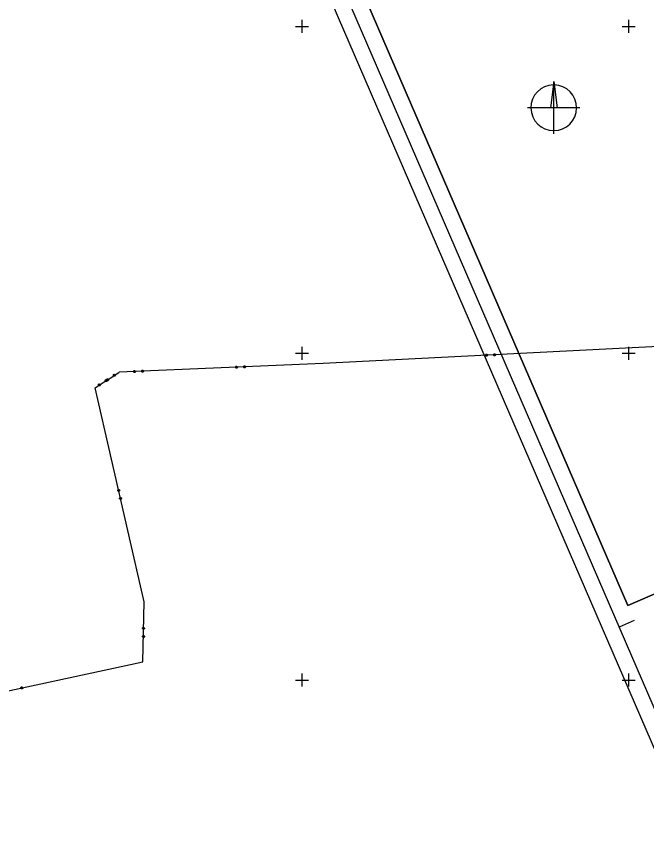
# Model space of a CAD drawing. Extents: x -866402 to -860377, y -1041908 to -1038598.
# Drawn here: x -864987.4 to -864794.5, y -1041549.4 to -1041297 of the extents above; entities that cross this region are included whole.
import ezdxf

# ---------------------------------------------------------------- set-up
doc = ezdxf.new("R2010")
doc.units = 0
for name, color, linetype in [('Vrstva 1', 7, 'Continuous'), ('Vrstva 2', 7, 'Continuous'), ('Vrstva 5', 7, 'Continuous')]:
    doc.layers.add(name, color=color, linetype=linetype)

msp = doc.modelspace()

# ---------------------------------------------------------------- linework, layer by layer
at = {"layer": 'Vrstva 1'}
for p, q in [((-864790.81, -1041397.93), (-864893.45, -1041403.12)), ((-864790.81, -1041397.93), (-864893.45, -1041403.12)), ((-864843.83, -1041400.51), (-864843.64, -1041400.3)), ((-864843.83, -1041400.51), (-864843.64, -1041400.3)), ((-864843.82, -1041400.71), (-864843.83, -1041400.51)), ((-864843.82, -1041400.71), (-864843.83, -1041400.51)), ((-864843.61, -1041400.9), (-864843.82, -1041400.71)), ((-864843.61, -1041400.9), (-864843.82, -1041400.71)), ((-864843.73, -1041400.51), (-864843.72, -1041400.71)), ((-864843.73, -1041400.51), (-864843.72, -1041400.71)), ((-864843.72, -1041400.71), (-864843.62, -1041400.8)), ((-864843.72, -1041400.71), (-864843.62, -1041400.8)), ((-864843.64, -1041400.3), (-864843.44, -1041400.29)), ((-864843.64, -1041400.3), (-864843.44, -1041400.29)), ((-864843.64, -1041400.4), (-864843.44, -1041400.39)), ((-864843.64, -1041400.4), (-864843.44, -1041400.39)), ((-864843.62, -1041400.8), (-864843.64, -1041400.4)), ((-864843.62, -1041400.8), (-864843.64, -1041400.4)), ((-864843.54, -1041400.4), (-864843.52, -1041400.8)), ((-864843.54, -1041400.4), (-864843.52, -1041400.8)), ((-864843.44, -1041400.29), (-864843.23, -1041400.48)), ((-864843.44, -1041400.29), (-864843.23, -1041400.48)), ((-864843.44, -1041400.39), (-864843.42, -1041400.79)), ((-864843.44, -1041400.39), (-864843.42, -1041400.79)), ((-864843.42, -1041400.79), (-864843.32, -1041400.69)), ((-864843.42, -1041400.79), (-864843.32, -1041400.69)), ((-864843.22, -1041400.68), (-864843.41, -1041400.89)), ((-864843.22, -1041400.68), (-864843.41, -1041400.89)), ((-864843.32, -1041400.69), (-864843.33, -1041400.48)), ((-864843.32, -1041400.69), (-864843.33, -1041400.48)), ((-864843.23, -1041400.48), (-864843.22, -1041400.68)), ((-864843.23, -1041400.48), (-864843.22, -1041400.68)), ((-864841.34, -1041400.38), (-864841.15, -1041400.17)), ((-864841.34, -1041400.38), (-864841.15, -1041400.17)), ((-864841.33, -1041400.58), (-864841.34, -1041400.38)), ((-864841.33, -1041400.58), (-864841.34, -1041400.38)), ((-864841.12, -1041400.77), (-864841.33, -1041400.58)), ((-864841.12, -1041400.77), (-864841.33, -1041400.58)), ((-864841.24, -1041400.38), (-864841.23, -1041400.58)), ((-864841.24, -1041400.38), (-864841.23, -1041400.58)), ((-864841.23, -1041400.58), (-864841.12, -1041400.67)), ((-864841.23, -1041400.58), (-864841.12, -1041400.67)), ((-864841.15, -1041400.17), (-864840.95, -1041400.16)), ((-864841.15, -1041400.17), (-864840.95, -1041400.16)), ((-864841.14, -1041400.27), (-864840.94, -1041400.26)), ((-864841.14, -1041400.27), (-864840.94, -1041400.26)), ((-864841.12, -1041400.67), (-864841.14, -1041400.27)), ((-864841.12, -1041400.67), (-864841.14, -1041400.27)), ((-864841.04, -1041400.27), (-864841.02, -1041400.67)), ((-864841.04, -1041400.27), (-864841.02, -1041400.67)), ((-864840.95, -1041400.16), (-864840.74, -1041400.35)), ((-864840.95, -1041400.16), (-864840.74, -1041400.35)), ((-864840.94, -1041400.26), (-864840.92, -1041400.66)), ((-864840.94, -1041400.26), (-864840.92, -1041400.66)), ((-864840.73, -1041400.55), (-864840.92, -1041400.76)), ((-864840.73, -1041400.55), (-864840.92, -1041400.76)), ((-864840.92, -1041400.66), (-864840.83, -1041400.56)), ((-864840.92, -1041400.66), (-864840.83, -1041400.56)), ((-864840.83, -1041400.56), (-864840.84, -1041400.36)), ((-864840.83, -1041400.56), (-864840.84, -1041400.36)), ((-864840.74, -1041400.35), (-864840.73, -1041400.55)), ((-864840.74, -1041400.35), (-864840.73, -1041400.55)), ((-864893.45, -1041403.12), (-864943.87, -1041405.25)), ((-864893.45, -1041403.12), (-864943.87, -1041405.25)), ((-864843.41, -1041400.89), (-864843.61, -1041400.9)), ((-864843.41, -1041400.89), (-864843.61, -1041400.9)), ((-864840.92, -1041400.76), (-864841.12, -1041400.77)), ((-864840.92, -1041400.76), (-864841.12, -1041400.77)), ((-864958.22, -1041407.27), (-864955.88, -1041405.76)), ((-864958.22, -1041407.27), (-864955.88, -1041405.76)), ((-864943.87, -1041405.25), (-864955.88, -1041405.76)), ((-864943.87, -1041405.25), (-864955.88, -1041405.76)), ((-864951.58, -1041405.48), (-864951.39, -1041405.27)), ((-864951.57, -1041405.68), (-864951.58, -1041405.48)), ((-864951.36, -1041405.87), (-864951.57, -1041405.68)), ((-864951.48, -1041405.47), (-864951.47, -1041405.67)), ((-864951.47, -1041405.67), (-864951.36, -1041405.77)), ((-864951.39, -1041405.27), (-864951.19, -1041405.26)), ((-864951.38, -1041405.37), (-864951.18, -1041405.36)), ((-864951.36, -1041405.77), (-864951.38, -1041405.37)), ((-864951.28, -1041405.36), (-864951.27, -1041405.76)), ((-864951.19, -1041405.26), (-864950.98, -1041405.45)), ((-864951.18, -1041405.36), (-864951.17, -1041405.76)), ((-864951.17, -1041405.76), (-864951.07, -1041405.66)), ((-864950.97, -1041405.65), (-864951.16, -1041405.86)), ((-864951.07, -1041405.66), (-864951.08, -1041405.46)), ((-864950.98, -1041405.45), (-864950.97, -1041405.65)), ((-864949.08, -1041405.37), (-864948.89, -1041405.16)), ((-864949.07, -1041405.57), (-864949.08, -1041405.37)), ((-864948.86, -1041405.76), (-864949.07, -1041405.57)), ((-864948.98, -1041405.37), (-864948.97, -1041405.57)), ((-864948.97, -1041405.57), (-864948.87, -1041405.66)), ((-864948.89, -1041405.16), (-864948.69, -1041405.15)), ((-864948.88, -1041405.26), (-864948.68, -1041405.25)), ((-864948.87, -1041405.66), (-864948.88, -1041405.26)), ((-864948.66, -1041405.75), (-864948.86, -1041405.76)), ((-864948.78, -1041405.26), (-864948.77, -1041405.66)), ((-864948.69, -1041405.15), (-864948.48, -1041405.34)), ((-864948.68, -1041405.25), (-864948.67, -1041405.65)), ((-864948.67, -1041405.65), (-864948.57, -1041405.55)), ((-864948.47, -1041405.55), (-864948.66, -1041405.75)), ((-864948.57, -1041405.55), (-864948.58, -1041405.35)), ((-864948.48, -1041405.34), (-864948.47, -1041405.55)), ((-864920.36, -1041404.16), (-864920.17, -1041403.95)), ((-864920.36, -1041404.16), (-864920.17, -1041403.95)), ((-864920.35, -1041404.36), (-864920.36, -1041404.16)), ((-864920.35, -1041404.36), (-864920.36, -1041404.16)), ((-864920.15, -1041404.55), (-864920.35, -1041404.36)), ((-864920.15, -1041404.55), (-864920.35, -1041404.36)), ((-864920.26, -1041404.15), (-864920.25, -1041404.35)), ((-864920.26, -1041404.15), (-864920.25, -1041404.35)), ((-864920.25, -1041404.35), (-864920.15, -1041404.45)), ((-864920.25, -1041404.35), (-864920.15, -1041404.45)), ((-864920.17, -1041403.95), (-864919.97, -1041403.94)), ((-864920.17, -1041403.95), (-864919.97, -1041403.94)), ((-864920.17, -1041404.05), (-864919.97, -1041404.04)), ((-864920.17, -1041404.05), (-864919.97, -1041404.04)), ((-864920.15, -1041404.45), (-864920.17, -1041404.05)), ((-864920.15, -1041404.45), (-864920.17, -1041404.05)), ((-864919.95, -1041404.54), (-864920.15, -1041404.55)), ((-864919.95, -1041404.54), (-864920.15, -1041404.55)), ((-864920.07, -1041404.04), (-864920.05, -1041404.44)), ((-864920.07, -1041404.04), (-864920.05, -1041404.44)), ((-864919.97, -1041403.94), (-864919.76, -1041404.13)), ((-864919.97, -1041403.94), (-864919.76, -1041404.13)), ((-864919.97, -1041404.04), (-864919.95, -1041404.44)), ((-864919.97, -1041404.04), (-864919.95, -1041404.44)), ((-864919.75, -1041404.33), (-864919.95, -1041404.54)), ((-864919.75, -1041404.33), (-864919.95, -1041404.54)), ((-864919.95, -1041404.44), (-864919.85, -1041404.34)), ((-864919.95, -1041404.44), (-864919.85, -1041404.34)), ((-864919.85, -1041404.34), (-864919.86, -1041404.14)), ((-864919.85, -1041404.34), (-864919.86, -1041404.14)), ((-864919.76, -1041404.13), (-864919.75, -1041404.33)), ((-864919.76, -1041404.13), (-864919.75, -1041404.33)), ((-864917.86, -1041404.05), (-864917.67, -1041403.84)), ((-864917.86, -1041404.05), (-864917.67, -1041403.84)), ((-864917.86, -1041404.25), (-864917.86, -1041404.05)), ((-864917.86, -1041404.25), (-864917.86, -1041404.05)), ((-864917.65, -1041404.44), (-864917.86, -1041404.25)), ((-864917.65, -1041404.44), (-864917.86, -1041404.25)), ((-864917.77, -1041404.05), (-864917.76, -1041404.25)), ((-864917.77, -1041404.05), (-864917.76, -1041404.25)), ((-864917.76, -1041404.25), (-864917.65, -1041404.34)), ((-864917.76, -1041404.25), (-864917.65, -1041404.34)), ((-864917.67, -1041403.84), (-864917.47, -1041403.83)), ((-864917.67, -1041403.84), (-864917.47, -1041403.83)), ((-864917.67, -1041403.94), (-864917.47, -1041403.93)), ((-864917.67, -1041403.94), (-864917.47, -1041403.93)), ((-864917.65, -1041404.34), (-864917.67, -1041403.94)), ((-864917.65, -1041404.34), (-864917.67, -1041403.94)), ((-864917.45, -1041404.43), (-864917.65, -1041404.44)), ((-864917.45, -1041404.43), (-864917.65, -1041404.44)), ((-864917.57, -1041403.94), (-864917.55, -1041404.34)), ((-864917.57, -1041403.94), (-864917.55, -1041404.34)), ((-864917.47, -1041403.83), (-864917.27, -1041404.03)), ((-864917.47, -1041403.83), (-864917.27, -1041404.03)), ((-864917.47, -1041403.93), (-864917.45, -1041404.33)), ((-864917.47, -1041403.93), (-864917.45, -1041404.33)), ((-864917.26, -1041404.22), (-864917.45, -1041404.43)), ((-864917.26, -1041404.22), (-864917.45, -1041404.43)), ((-864917.45, -1041404.33), (-864917.36, -1041404.23)), ((-864917.45, -1041404.33), (-864917.36, -1041404.23)), ((-864917.36, -1041404.23), (-864917.36, -1041404.03)), ((-864917.36, -1041404.23), (-864917.36, -1041404.03)), ((-864917.27, -1041404.03), (-864917.26, -1041404.22)), ((-864917.27, -1041404.03), (-864917.26, -1041404.22)), ((-864960.79, -1041408.93), (-864958.22, -1041407.27)), ((-864960.79, -1041408.93), (-864958.22, -1041407.27)), ((-864960.17, -1041408.41), (-864960.11, -1041408.14)), ((-864960.11, -1041408.14), (-864959.94, -1041408.03)), ((-864960.06, -1041408.22), (-864959.89, -1041408.11)), ((-864959.84, -1041408.56), (-864960.06, -1041408.22)), ((-864959.97, -1041408.17), (-864959.76, -1041408.5)), ((-864959.94, -1041408.03), (-864959.67, -1041408.09)), ((-864959.89, -1041408.11), (-864959.67, -1041408.45)), ((-864959.79, -1041408.16), (-864959.73, -1041407.89)), ((-864959.68, -1041408.33), (-864959.79, -1041408.16)), ((-864959.64, -1041408.31), (-864959.75, -1041408.14)), ((-864959.73, -1041407.89), (-864959.56, -1041407.78)), ((-864959.71, -1041408.11), (-864959.6, -1041408.28)), ((-864959.68, -1041407.97), (-864959.51, -1041407.86)), ((-864959.46, -1041408.31), (-864959.68, -1041407.97)), ((-864959.67, -1041408.09), (-864959.56, -1041408.25)), ((-864959.56, -1041408.25), (-864959.62, -1041408.53)), ((-864959.6, -1041408.28), (-864959.46, -1041408.31)), ((-864959.59, -1041407.92), (-864959.37, -1041408.25)), ((-864959.56, -1041407.78), (-864959.29, -1041407.84)), ((-864959.51, -1041407.86), (-864959.29, -1041408.2)), ((-864959.24, -1041408.28), (-864959.4, -1041408.39)), ((-864959.26, -1041408.06), (-864959.37, -1041407.89)), ((-864959.29, -1041407.84), (-864959.18, -1041408.01)), ((-864959.29, -1041408.2), (-864959.26, -1041408.06)), ((-864959.18, -1041408.01), (-864959.24, -1041408.28)), ((-864957.69, -1041406.81), (-864957.63, -1041406.53)), ((-864957.58, -1041406.98), (-864957.69, -1041406.81)), ((-864957.63, -1041406.53), (-864957.46, -1041406.42)), ((-864957.6, -1041406.75), (-864957.5, -1041406.92)), ((-864957.3, -1041407.04), (-864957.58, -1041406.98)), ((-864957.57, -1041406.61), (-864957.41, -1041406.51)), ((-864957.36, -1041406.95), (-864957.57, -1041406.61)), ((-864957.5, -1041406.92), (-864957.36, -1041406.95)), ((-864957.49, -1041406.56), (-864957.27, -1041406.9)), ((-864957.46, -1041406.42), (-864957.18, -1041406.48)), ((-864957.41, -1041406.51), (-864957.19, -1041406.84)), ((-864957.14, -1041406.93), (-864957.3, -1041407.04)), ((-864957.16, -1041406.71), (-864957.27, -1041406.54)), ((-864957.19, -1041406.84), (-864957.16, -1041406.71)), ((-864957.18, -1041406.48), (-864957.08, -1041406.65)), ((-864957.08, -1041406.65), (-864957.14, -1041406.93)), ((-864951.16, -1041405.86), (-864951.36, -1041405.87)), ((-864963.26, -1041410.6), (-864960.79, -1041408.93)), ((-864963.26, -1041410.6), (-864960.79, -1041408.93)), ((-864948.25, -1041476.07), (-864963.26, -1041410.6)), ((-864962.27, -1041409.77), (-864962.21, -1041409.49)), ((-864962.16, -1041409.94), (-864962.27, -1041409.77)), ((-864962.21, -1041409.49), (-864962.04, -1041409.38)), ((-864962.19, -1041409.71), (-864962.08, -1041409.88)), ((-864962.16, -1041409.58), (-864961.99, -1041409.47)), ((-864961.94, -1041409.91), (-864962.16, -1041409.58)), ((-864961.89, -1041409.99), (-864962.16, -1041409.94)), ((-864962.08, -1041409.88), (-864961.94, -1041409.91)), ((-864962.07, -1041409.52), (-864961.86, -1041409.86)), ((-864962.04, -1041409.38), (-864961.77, -1041409.44)), ((-864961.99, -1041409.47), (-864961.77, -1041409.8)), ((-864961.72, -1041409.89), (-864961.89, -1041409.99)), ((-864961.74, -1041409.67), (-864961.85, -1041409.5)), ((-864961.77, -1041409.44), (-864961.66, -1041409.61)), ((-864961.77, -1041409.8), (-864961.74, -1041409.67)), ((-864961.66, -1041409.61), (-864961.72, -1041409.89)), ((-864960.06, -1041408.58), (-864960.17, -1041408.41)), ((-864960.09, -1041408.36), (-864959.98, -1041408.53)), ((-864959.79, -1041408.64), (-864960.06, -1041408.58)), ((-864959.98, -1041408.53), (-864959.84, -1041408.56)), ((-864959.62, -1041408.53), (-864959.79, -1041408.64)), ((-864959.4, -1041408.39), (-864959.68, -1041408.33)), ((-864959.67, -1041408.45), (-864959.64, -1041408.31)), ((-864956.38, -1041441.94), (-864956.23, -1041441.7)), ((-864956.34, -1041442.13), (-864956.38, -1041441.94)), ((-864956.1, -1041442.29), (-864956.34, -1041442.13)), ((-864956.21, -1041441.8), (-864956.29, -1041441.92)), ((-864956.29, -1041441.92), (-864955.9, -1041441.83)), ((-864955.87, -1041441.93), (-864956.26, -1041442.02)), ((-864955.85, -1041442.02), (-864956.24, -1041442.11)), ((-864956.24, -1041442.11), (-864956.12, -1041442.19)), ((-864956.23, -1041441.7), (-864956.04, -1041441.66)), ((-864956.02, -1041441.75), (-864956.21, -1041441.8)), ((-864956.12, -1041442.19), (-864955.93, -1041442.14)), ((-864955.9, -1041442.24), (-864956.1, -1041442.29)), ((-864956.04, -1041441.66), (-864955.8, -1041441.81)), ((-864955.9, -1041441.83), (-864955.85, -1041442.02)), ((-864955.75, -1041442), (-864955.9, -1041442.24)), ((-864955.8, -1041441.81), (-864955.75, -1041442)), ((-864955.82, -1041444.38), (-864955.67, -1041444.14)), ((-864955.78, -1041444.57), (-864955.82, -1041444.38)), ((-864955.54, -1041444.72), (-864955.78, -1041444.57)), ((-864955.65, -1041444.23), (-864955.73, -1041444.35)), ((-864955.73, -1041444.35), (-864955.34, -1041444.27)), ((-864955.31, -1041444.36), (-864955.7, -1041444.45)), ((-864955.29, -1041444.46), (-864955.68, -1041444.55)), ((-864955.68, -1041444.55), (-864955.56, -1041444.62)), ((-864955.67, -1041444.14), (-864955.48, -1041444.09)), ((-864955.46, -1041444.19), (-864955.65, -1041444.23)), ((-864955.56, -1041444.62), (-864955.37, -1041444.58)), ((-864955.34, -1041444.68), (-864955.54, -1041444.72)), ((-864955.48, -1041444.09), (-864955.24, -1041444.24)), ((-864955.34, -1041444.27), (-864955.29, -1041444.46)), ((-864955.19, -1041444.44), (-864955.34, -1041444.68)), ((-864955.24, -1041444.24), (-864955.19, -1041444.44)), ((-864948.7, -1041494.45), (-864948.25, -1041476.07)), ((-864948.74, -1041484.05), (-864948.54, -1041483.86)), ((-864948.54, -1041483.86), (-864948.34, -1041483.86)), ((-864948.34, -1041483.96), (-864948.54, -1041483.96)), ((-864948.34, -1041483.86), (-864948.15, -1041484.07)), ((-864948.24, -1041484.07), (-864948.34, -1041483.96)), ((-864798.27, -1041481.81), (-864802.86, -1041483.8)), ((-864948.81, -1041486.55), (-864948.6, -1041486.36)), ((-864948.75, -1041484.25), (-864948.74, -1041484.05)), ((-864948.56, -1041484.46), (-864948.75, -1041484.25)), ((-864948.65, -1041484.26), (-864948.65, -1041484.06)), ((-864948.65, -1041484.06), (-864948.24, -1041484.07)), ((-864948.65, -1041484.16), (-864948.25, -1041484.17)), ((-864948.25, -1041484.27), (-864948.65, -1041484.26)), ((-864948.6, -1041486.36), (-864948.4, -1041486.36)), ((-864948.4, -1041486.46), (-864948.6, -1041486.46)), ((-864948.35, -1041484.46), (-864948.56, -1041484.46)), ((-864948.55, -1041484.36), (-864948.35, -1041484.36)), ((-864948.4, -1041486.36), (-864948.21, -1041486.57)), ((-864948.31, -1041486.56), (-864948.4, -1041486.46)), ((-864948.15, -1041484.27), (-864948.35, -1041484.46)), ((-864948.35, -1041484.36), (-864948.25, -1041484.27)), ((-864948.15, -1041484.07), (-864948.15, -1041484.27)), ((-864948.81, -1041486.75), (-864948.81, -1041486.55)), ((-864948.62, -1041486.96), (-864948.81, -1041486.75)), ((-864948.71, -1041486.75), (-864948.71, -1041486.55)), ((-864948.71, -1041486.55), (-864948.31, -1041486.56)), ((-864948.71, -1041486.65), (-864948.31, -1041486.66)), ((-864948.31, -1041486.76), (-864948.71, -1041486.75)), ((-864948.42, -1041486.96), (-864948.62, -1041486.96)), ((-864948.61, -1041486.86), (-864948.41, -1041486.86)), ((-864948.21, -1041486.77), (-864948.42, -1041486.96)), ((-864948.41, -1041486.86), (-864948.31, -1041486.76)), ((-864948.21, -1041486.57), (-864948.21, -1041486.77)), ((-865024.96, -1041510.75), (-864948.7, -1041494.45)), ((-864986.07, -1041502.34), (-864985.91, -1041502.1)), ((-864986.03, -1041502.53), (-864986.07, -1041502.34)), ((-864985.79, -1041502.68), (-864986.03, -1041502.53)), ((-864985.97, -1041502.31), (-864985.93, -1041502.51)), ((-864985.93, -1041502.51), (-864985.81, -1041502.59)), ((-864985.91, -1041502.1), (-864985.72, -1041502.06)), ((-864985.89, -1041502.2), (-864985.7, -1041502.15)), ((-864985.81, -1041502.59), (-864985.89, -1041502.2)), ((-864985.8, -1041502.17), (-864985.71, -1041502.57)), ((-864985.59, -1041502.64), (-864985.79, -1041502.68)), ((-864985.72, -1041502.06), (-864985.48, -1041502.21)), ((-864985.7, -1041502.15), (-864985.61, -1041502.54)), ((-864985.61, -1041502.54), (-864985.54, -1041502.43)), ((-864985.44, -1041502.41), (-864985.59, -1041502.64)), ((-864985.54, -1041502.43), (-864985.58, -1041502.23)), ((-864985.48, -1041502.21), (-864985.44, -1041502.41))]:
    msp.add_line(p, q, dxfattribs=at)
for points in [[(-865224.28, -1040522.07), (-864724.07, -1041678.52), (-864451.49, -1041560.62), (-864951.69, -1040404.17)], [(-864954.3, -1040410.74), (-864458.06, -1041558.01), (-864721.47, -1041671.94), (-865217.7, -1040524.67)], [(-865211.14, -1040527.28), (-864800.25, -1041477.22), (-864546.01, -1041367.26), (-864956.9, -1040417.31)], [(-864956.9, -1040417.31), (-864546.01, -1041367.26), (-864800.25, -1041477.22), (-865211.14, -1040527.28)]]:
    msp.add_lwpolyline(points, close=True, dxfattribs=at)
at = {"layer": 'Vrstva 2'}
for p, q in [((-864822.91, -1041316.9), (-864823.91, -1041324.9)), ((-864822.91, -1041332.9), (-864822.91, -1041316.9)), ((-864814.91, -1041324.9), (-864830.91, -1041324.9))]:
    msp.add_line(p, q, dxfattribs=at)
msp.add_lwpolyline([(-864822.91, -1041316.9), (-864821.91, -1041324.9), (-864822.91, -1041324.9)], close=True, dxfattribs=at)
msp.add_arc((-864822.91, -1041324.9), 7, 91.0243, 88.9757, dxfattribs=at)
at = {"layer": 'Vrstva 5'}
for p, q in [((-864900, -1041298), (-864900, -1041302)), ((-864800, -1041298), (-864800, -1041302)), ((-864902, -1041300), (-864898, -1041300)), ((-864802, -1041300), (-864798, -1041300)), ((-864900, -1041398), (-864900, -1041402)), ((-864800, -1041398), (-864800, -1041402)), ((-864902, -1041400), (-864898, -1041400)), ((-864802, -1041400), (-864798, -1041400)), ((-864900, -1041498), (-864900, -1041502)), ((-864800, -1041498), (-864800, -1041502)), ((-864902, -1041500), (-864898, -1041500)), ((-864802, -1041500), (-864798, -1041500))]:
    msp.add_line(p, q, dxfattribs=at)

doc.saveas('drawing.dxf')
